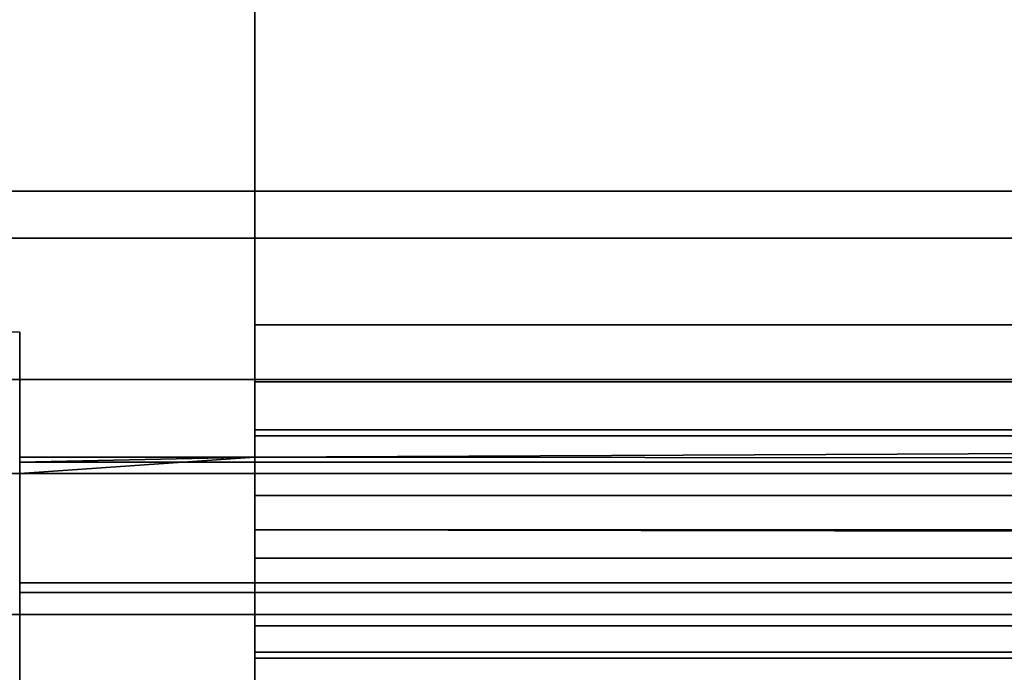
# Model space of a CAD drawing. Header units: millimetres. Extents: x -603 to 3703, y -115 to 249.
# Tile 866 of 1056: x 2788.2 to 2798.67, y 14.39 to 21.32. Entities that reach past the tile are written whole.
import ezdxf

# ---------------------------------------------------------------- set-up
doc = ezdxf.new("R2010")
doc.units = ezdxf.units.MM
doc.layers.add('151', color=7, linetype='Continuous', true_color=0xffffff)

# ---------------------------------------------------------------- blocks, each defined once
blk = doc.blocks.new('UG_SURFACE_003')
at = {"layer": '151', "color": 252, "linetype": 'Continuous', "lineweight": 35}
for points in [[(3703, -13.3, 2212.25), (3703, 230.4, 2212.25), (2297, 230.4, 2212.25), (2297, -13.3, 2212.25)], [(2447, -13.3, 2062.25), (2447, 230.4, 2062.25), (3553, 230.4, 2062.25), (3553, -13.3, 2062.25)]]:
    blk.add_3dface(points, dxfattribs=at)
blk = doc.blocks.new('UG_SURFACE_189')
at = {"layer": '151', "color": 7, "linetype": 'Continuous', "lineweight": 35}
for points in [[(3496.65, 11.15, 2003.9), (3496.65, 229.15, 2003.9), (2503.35, 229.15, 2003.9), (2503.35, 11.15, 2003.9)], [(2503.5, 11.15, 2003.75), (2503.5, 229.15, 2003.75), (3496.5, 229.15, 2003.75), (3496.5, 11.15, 2003.75)]]:
    blk.add_3dface(points, dxfattribs=at)
blk = doc.blocks.new('UG_SURFACE_190')
at = {"layer": '151', "color": 41, "linetype": 'Continuous', "lineweight": 35}
for points in [[(3496.65, 229.15, 2003.9), (3496.65, 11.15, 2003.9), (2503.35, 11.15, 2003.9), (2503.35, 229.15, 2003.9)], [(3510.5, 19, 2017.75), (3510.5, 71, 2017.75), (2489.5, 71, 2017.75), (2489.5, 19, 2017.75)], [(3501, 19.5, 2008.25), (3503.5, 19.5, 2010.75), (2496.5, 19.5, 2010.75), (2499, 19.5, 2008.25)], [(3503.5, 19.5, 2010.75), (3503.5, 17.5, 2010.75), (2496.5, 17.5, 2010.75), (2496.5, 19.5, 2010.75)], [(3501, 19.5, 2008.25), (2499, 19.5, 2008.25), (2499, 11.15, 2008.25), (3501, 11.15, 2008.25)], [(3509, 17.5, 2016.25), (3510.5, 19, 2017.75), (2489.5, 19, 2017.75), (2491, 17.5, 2016.25)], [(3503.5, 17.5, 2010.75), (3509, 17.5, 2016.25), (2491, 17.5, 2016.25), (2496.5, 17.5, 2010.75)]]:
    blk.add_3dface(points, dxfattribs=at)
blk = doc.blocks.new('UG_SURFACE_206')
at = {"layer": '151', "color": 252, "linetype": 'Continuous', "lineweight": 35}
for points in [[(2790.7, 18.08, 2020.25), (2790.7, 22.801, 2020.25), (2790.7, 22.801, 2018.75), (2790.7, 18.08, 2018.75)], [(2790.7, 22.801, 2020.25), (3109.3, 18.08, 2020.25), (3109.3, 22.801, 2020.25)], [(2790.7, 22.801, 2020.25), (2790.7, 18.08, 2020.25), (3109.3, 18.08, 2020.25)], [(2790.7, 22.801, 2018.75), (2917.64, 18.08, 2018.75), (2852.92, 18.08, 2018.75)], [(2790.7, 22.801, 2018.75), (3109.3, 22.801, 2018.75), (2982.36, 18.08, 2018.75), (2917.64, 18.08, 2018.75)], [(2852.92, 18.08, 2018.75), (2790.7, 18.08, 2018.75), (2790.7, 22.801, 2018.75)], [(2790.7, 16.901, 2020.015), (3109.3, 16.901, 2020.015), (3109.3, 18.08, 2020.25), (2790.7, 18.08, 2020.25)], [(2790.7, 18.08, 2018.75), (2852.92, 18.08, 2018.75), (2852.92, 17.475, 2018.63), (2790.7, 17.475, 2018.63)], [(2790.7, 18.08, 2018.75), (2790.7, 17.475, 2018.63), (2790.7, 16.901, 2020.015), (2790.7, 18.08, 2020.25)], [(2790.7, 17.475, 2018.63), (2852.92, 17.475, 2018.63), (2852.92, 16.963, 2018.287), (2790.7, 16.963, 2018.287)], [(2790.7, 15.902, 2019.348), (2790.7, 16.901, 2020.015), (2790.7, 17.475, 2018.63), (2790.7, 16.963, 2018.287)], [(2790.7, 16.673, 2017.889), (2852.92, 16.963, 2018.287), (2852.92, 16.62, 2017.775)], [(2790.7, 16.673, 2017.889), (2790.7, 16.963, 2018.287), (2852.92, 16.963, 2018.287)], [(2790.7, 16.963, 2018.287), (2790.7, 16.673, 2017.889), (2790.7, 15.338, 2018.572), (2790.7, 15.902, 2019.348)], [(2790.7, 15.902, 2019.348), (3109.3, 15.902, 2019.348), (3109.3, 16.901, 2020.015), (2790.7, 16.901, 2020.015)], [(2852.92, 16.62, 2017.775), (2788.2, 16.62, 2017.775), (2790.7, 16.673, 2017.889)], [(2788.2, 16.62, 2017.775), (2788.2, 16.673, 2017.889), (2790.7, 16.673, 2017.889)], [(2790.7, 16.673, 2017.889), (2788.2, 16.673, 2017.889), (2788.2, 16.5, 2017.978)], [(2788.2, 16.5, 2017.978), (2788.2, 15.338, 2018.572), (2790.7, 15.338, 2018.572), (2790.7, 16.673, 2017.889)], [(2852.92, 16.5, 2017.17), (2788.2, 16.5, 2017.17), (2788.2, 16.62, 2017.775), (2852.92, 16.62, 2017.775)], [(2553.2, 16.5, 2017.17), (2776.8, 16.5, 2017.17), (2790.7, 16.5, 2015.151), (2774.3, 16.5, 2015.151)], [(2774.3, 16.5, 2015.151), (2790.7, 16.5, 2015.151), (2790.7, 15, 2015.151), (2774.3, 15, 2015.151)], [(2790.7, 16.5, 2015.151), (2776.8, 16.5, 2017.17), (2788.2, 16.5, 2017.17)], [(2788.2, 16.5, 2017.17), (2852.92, 16.5, 2017.17), (2790.7, 16.5, 2015.151)], [(2790.7, 16.5, 2011.83), (2790.7, 16.266, 2010.651), (2790.7, 14.88, 2011.225), (2790.7, 15, 2011.83)], [(2790.7, 15, 2011.83), (2790.7, 15, 2015.151), (2790.7, 16.5, 2015.151), (2790.7, 16.5, 2011.83)], [(2790.7, 16.5, 2011.83), (3109.3, 16.5, 2011.83), (3109.3, 16.266, 2010.651), (2790.7, 16.266, 2010.651)], [(3109.3, 16.5, 2011.83), (2790.7, 16.5, 2011.83), (2917.64, 16.5, 2017.17), (2982.36, 16.5, 2017.17)], [(2790.7, 16.5, 2011.83), (2790.7, 16.5, 2015.151), (2852.92, 16.5, 2017.17), (2917.64, 16.5, 2017.17)], [(2790.7, 14.537, 2010.713), (2790.7, 14.88, 2011.225), (2790.7, 16.266, 2010.651), (2790.7, 15.598, 2009.652)], [(2790.7, 16.266, 2010.651), (3109.3, 16.266, 2010.651), (3109.3, 15.598, 2009.652), (2790.7, 15.598, 2009.652)], [(3109.3, 15.338, 2018.572), (2790.7, 15.902, 2019.348), (2790.7, 15.338, 2018.572)], [(3109.3, 15.338, 2018.572), (3109.3, 15.902, 2019.348), (2790.7, 15.902, 2019.348)], [(2790.7, 15.598, 2009.652), (2790.7, 14.599, 2008.985), (2790.7, 14.025, 2010.37), (2790.7, 14.537, 2010.713)], [(2790.7, 15.598, 2009.652), (3109.3, 15.598, 2009.652), (3109.3, 14.599, 2008.985), (2790.7, 14.599, 2008.985)], [(2790.7, 15.338, 2018.572), (2788.2, 15.338, 2018.572), (2788.2, 15.234, 2018.349), (3111.8, 15.234, 2018.349)], [(2790.7, 15.338, 2018.572), (3111.8, 15.234, 2018.349), (3109.3, 15.338, 2018.572)], [(3111.8, 15.234, 2018.349), (2788.2, 15.234, 2018.349), (2788.2, 15, 2017.17), (3111.8, 15, 2017.17)], [(2774.3, 15, 2015.151), (2790.7, 15, 2015.151), (3111.8, 15, 2017.17), (2788.2, 15, 2017.17)], [(2790.7, 14.88, 2011.225), (3109.3, 14.88, 2011.225), (3109.3, 15, 2011.83), (2790.7, 15, 2011.83)], [(3111.8, 15, 2017.17), (2790.7, 15, 2015.151), (3109.3, 15, 2015.151), (3123.2, 15, 2017.17)], [(2790.7, 15, 2015.151), (2790.7, 15, 2011.83), (3109.3, 15, 2011.83), (3109.3, 15, 2015.151)], [(2790.7, 14.537, 2010.713), (3109.3, 14.537, 2010.713), (3109.3, 14.88, 2011.225), (2790.7, 14.88, 2011.225)], [(2790.7, 13.42, 2010.25), (2790.7, 14.025, 2010.37), (2790.7, 14.599, 2008.985), (2790.7, 13.42, 2008.75)], [(2790.7, 14.599, 2008.985), (3109.3, 14.599, 2008.985), (3109.3, 13.42, 2008.75), (2790.7, 13.42, 2008.75)], [(2790.7, 14.025, 2010.37), (3109.3, 14.025, 2010.37), (3109.3, 14.537, 2010.713), (2790.7, 14.537, 2010.713)]]:
    blk.add_3dface(points, dxfattribs=at)
blk = doc.blocks.new('UG_SURFACE_230')
at = {"layer": '151', "color": 252, "linetype": 'Continuous', "lineweight": 35}
for points in [[(2485.5, -30.22, 2021.75), (3514.5, -30.22, 2021.75), (3514.5, 62.62, 2021.75), (2485.5, 62.62, 2021.75)], [(2487, -30.22, 2020.25), (2487, 62.62, 2020.25), (3513, 62.62, 2020.25), (3513, -30.22, 2020.25)]]:
    blk.add_3dface(points, dxfattribs=at)

msp = doc.modelspace()

# ---------------------------------------------------------------- linework, layer by layer
at = {"layer": '151', "color": 252, "linetype": 'Continuous', "lineweight": -3, "true_color": 0x939598}
for p, q in [((2790.7, 18.08, 2020.25), (2790.7, 22.801, 2020.25)), ((2790.7, 18.08, 2018.75), (2790.7, 22.801, 2018.75)), ((2496.5, 19.5, 2010.75), (3503.5, 19.5, 2010.75)), ((2499, 19.5, 2008.25), (3501, 19.5, 2008.25)), ((2489.5, 19, 2017.75), (3510.5, 19, 2017.75)), ((3109.3, 18.08, 2020.25), (2790.7, 18.08, 2020.25)), ((3109.3, 18.08, 2018.75), (2790.7, 18.08, 2018.75)), ((2788.2, 18, 2008.75), (2776.8, 18, 2008.75)), ((2788.2, 18, 2010.25), (2776.8, 18, 2010.25)), ((2788.2, 18, 2008.75), (2788.2, 18, 2010.25)), ((2788.2, 18, 2008.75), (2788.2, 13, 2008.75)), ((2788.2, 13, 2010.25), (2788.2, 18, 2010.25)), ((2491, 17.5, 2016.25), (3509, 17.5, 2016.25)), ((2496.5, 17.5, 2010.75), (3503.5, 17.5, 2010.75)), ((2790.7, 16.673, 2017.889), (2788.2, 16.673, 2017.889)), ((2788.2, 16.673, 2017.889), (2788.2, 16.5, 2017.978)), ((2790.7, 16.673, 2017.889), (2790.7, 15.338, 2018.572)), ((2790.7, 16.5, 2015.151), (2774.3, 16.5, 2015.151)), ((2776.8, 16.5, 2021.75), (2788.2, 16.5, 2021.75)), ((2788.2, 16.5, 2021.75), (2788.2, 16.5, 2017.978)), ((2788.2, 16.5, 2017.17), (2788.2, 16.5, 2017.978)), ((2788.2, 16.5, 2021.75), (2788.2, 15, 2021.75)), ((3111.8, 16.5, 2017.17), (2788.2, 16.5, 2017.17)), ((2788.2, 16.5, 2017.978), (2788.2, 15.338, 2018.572)), ((2790.7, 16.5, 2015.151), (2790.7, 15, 2015.151)), ((3109.3, 16.5, 2011.83), (2790.7, 16.5, 2011.83)), ((2790.7, 16.5, 2011.83), (2790.7, 16.5, 2015.151)), ((2790.7, 15.338, 2018.572), (2788.2, 15.338, 2018.572)), ((2790.7, 15, 2015.151), (2774.3, 15, 2015.151)), ((2776.8, 15, 2021.75), (2788.2, 15, 2021.75)), ((2788.2, 15, 2021.75), (2788.2, 15, 2017.17)), ((3111.8, 15, 2017.17), (2788.2, 15, 2017.17)), ((2790.7, 15, 2011.83), (2790.7, 15, 2015.151)), ((3109.3, 15, 2011.83), (2790.7, 15, 2011.83))]:
    msp.add_line(p, q, dxfattribs=at)
at = {"layer": '151', "color": 252, "linetype": 'Continuous', "lineweight": -3, "true_color": 0x939598, "extrusion": (1, 0, 0)}
for centre, radius, start, end in [((18.08, 2017.17, 2790.7), 3.08, 90, 152.9233), ((18.08, 2017.17, 2790.7), 1.58, 90, 152.9233), ((18.08, 2017.17, 2788.2), 3.08, 152.9233, 180)]:
    msp.add_arc(centre, radius, start, end, dxfattribs=at)
at = {"layer": '151', "color": 252, "linetype": 'Continuous', "lineweight": -3, "true_color": 0x939598, "extrusion": (-1, 0, 0)}
for centre, radius, start, end in [((-18.08, 2017.17, -2788.2), 1.58, 0, 27.0767), ((-13.42, 2011.83, -2790.7), 3.08, 180, 270), ((-13.42, 2011.83, -2790.7), 1.58, 180, 270)]:
    msp.add_arc(centre, radius, start, end, dxfattribs=at)

# ---------------------------------------------------------------- block references
at = {"layer": '151', "color": 252, "linetype": 'Continuous', "lineweight": -3, "true_color": 0x939598}
for name in ['UG_SURFACE_189', 'UG_SURFACE_003', 'UG_SURFACE_190', 'UG_SURFACE_230', 'UG_SURFACE_206']:
    msp.add_blockref(name, (0, 0), dxfattribs=at)

doc.saveas('drawing.dxf')
